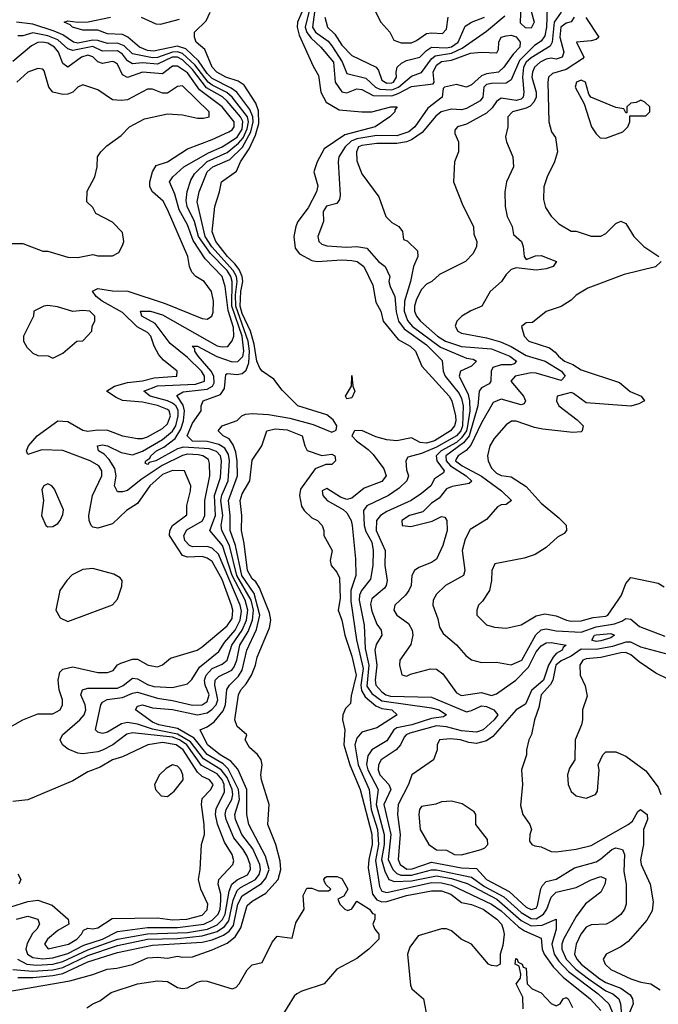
# Model space of a CAD drawing. Header units: inches. Extents: x 2380053 to 2584298, y 380219 to 546618.
# Tile 576 of 656: x 2504077 to 2506640, y 485208 to 489160. Entities that reach past the tile are written whole.
import ezdxf

# ---------------------------------------------------------------- set-up
doc = ezdxf.new("R2010")
doc.units = ezdxf.units.IN
doc.header["$MEASUREMENT"] = 0
doc.layers.add('C5408', color=7, linetype='Continuous')

msp = doc.modelspace()

# ---------------------------------------------------------------- linework, layer by layer
at = {"layer": 'C5408', "color": 2}
for points, elevation in [([(2506130, 489127), (2506107.2, 489127.2), (2506086.3, 489146.3), (2506087.8, 489187.8), (2506097.2, 489230), (2506090, 489248), (2506088.9, 489290), (2506110, 489318), (2506122.8, 489310), (2506130.3, 489290.3), (2506132, 489250), (2506126, 489210), (2506142, 489150)], 26), ([(2506330, 488917.2), (2506312, 488910), (2506306, 488890), (2506342.8, 488822.8), (2506371.3, 488730), (2506390, 488702), (2506406.4, 488686.4), (2506430, 488684.7), (2506498, 488710), (2506518, 488730), (2506526, 488750), (2506526, 488774), (2506590, 488774), (2506606, 488790), (2506606, 488810), (2506586, 488830), (2506570, 488838), (2506551.6, 488828.4), (2506530, 488826), (2506514, 488810), (2506514, 488786), (2506510, 488786), (2506502, 488802), (2506470, 488808), (2506368.9, 488848.9), (2506361.2, 488861.2), (2506348, 488910)], 46), ([(2504190, 488013.2), (2504174, 488010), (2504134, 487990), (2504132, 487970), (2504092, 487890), (2504092, 487870), (2504105.4, 487845.4), (2504130, 487822), (2504150, 487812), (2504191.6, 487811.6), (2504210, 487802), (2504250, 487822), (2504306, 487870), (2504330, 487872), (2504366, 487910), (2504368, 487930), (2504378, 487950), (2504378, 487970), (2504358, 487990), (2504330, 487993.2), (2504290, 487988.7), (2504228.4, 488008.4)], 42), ([(2505390, 487638), (2505384, 487650), (2505408.7, 487690), (2505410, 487732), (2505414, 487690), (2505422, 487670), (2505410, 487642)], 18), ([(2504190, 487298), (2504174, 487290), (2504165.4, 487274.6), (2504172, 487230), (2504164.7, 487170), (2504182, 487130), (2504190, 487124.7), (2504210, 487126), (2504230, 487138), (2504239, 487150), (2504250, 487174), (2504252.9, 487192.9), (2504216.4, 487276.4), (2504206, 487290)], 42), ([(2504370, 486957.2), (2504330, 486953.2), (2504288.1, 486931.9), (2504266, 486910), (2504238, 486870), (2504222, 486790), (2504239.6, 486759.6), (2504270, 486744.7), (2504450, 486812), (2504470, 486834), (2504487.3, 486887.3), (2504488, 486910), (2504480.4, 486920.4), (2504454.6, 486934.6)], 42), ([(2506390, 486665.1), (2506373.2, 486670), (2506384.5, 486690), (2506390, 486692), (2506450, 486696.5), (2506464, 486690), (2506450, 486679.5), (2506410, 486667.8)], 34), ([(2504690, 486169), (2504664.9, 486155.1), (2504638, 486130), (2504618, 486090), (2504622, 486070), (2504644.7, 486044.7), (2504670, 486042), (2504696.5, 486063.5), (2504732.7, 486110), (2504732.3, 486130), (2504724, 486150), (2504710, 486164)], 42), ([(2505810, 486024), (2505770, 486021.2), (2505747.7, 486012.3), (2505690, 486002), (2505681, 485990), (2505678.8, 485970), (2505684, 485910), (2505718.8, 485850), (2505750, 485828.2), (2505790, 485826.8), (2505822, 485810), (2505850, 485808.2), (2505928.7, 485830), (2505943.2, 485836.8), (2505955.3, 485850), (2505954, 485870), (2505908, 485930), (2505908, 485970), (2505900.4, 485980.4), (2505852.9, 486012.9)], 38)]:
    msp.add_lwpolyline(points, close=True, dxfattribs=dict(at, elevation=elevation))
for points, elevation in [([(2505490, 489222), (2505526, 489150), (2505562, 489110), (2505578, 489078), (2505607.7, 489067.7), (2505650, 489068.2), (2505670, 489076.3), (2505710, 489104.9), (2505730, 489108.2), (2505774.5, 489105.5), (2505790, 489122), (2505797, 489170)], 38), ([(2504070, 485316), (2504130, 485315.7), (2504210, 485323.7), (2504250, 485331.4), (2504350, 485378.3), (2504470, 485416.6), (2504610, 485445.4), (2504810, 485458), (2504850, 485467), (2504894.4, 485485.6), (2504917.6, 485502.4), (2504935.1, 485524.9), (2504952.2, 485610), (2504970, 485644.4), (2505046.8, 485693.2), (2505065, 485715), (2505078.4, 485750), (2505063.4, 485803.4), (2504996.9, 485930), (2504988.4, 485970), (2504988.8, 486070), (2504952.7, 486152.7), (2504924.8, 486184.8), (2504881.3, 486210), (2504831.3, 486250), (2504801.2, 486310), (2504830, 486322), (2504858, 486342), (2504893, 486387), (2504903.1, 486410), (2504907.9, 486472.1), (2504918.7, 486490), (2504954.9, 486525.1), (2504970.5, 486549.5), (2504988, 486630), (2505027.6, 486712.4), (2505041, 486770), (2505017.5, 486857.5), (2504967.9, 486930), (2504943.6, 487050), (2504922, 487110), (2504922.3, 487170), (2504914.4, 487230), (2504950.8, 487330), (2504949.8, 487390), (2504944.3, 487424.3), (2504933.5, 487453.5), (2504917.6, 487477.6), (2504894, 487490), (2504873.2, 487510), (2504890, 487530.7), (2504950, 487551.3), (2504968.7, 487570), (2504983.5, 487576.5), (2505010, 487580.3), (2505075.2, 487575.2), (2505161.1, 487561.1), (2505255.1, 487535.1), (2505330, 487505.3), (2505347.2, 487512.8), (2505349.6, 487530), (2505334.9, 487554.9), (2505310, 487574.3), (2505193.2, 487610), (2505130, 487673.2), (2505097.5, 487717.5), (2505050, 487749.6), (2505041.2, 487761.2), (2505029.2, 487789.2), (2505018.6, 487858.6), (2505003.4, 487910), (2504970, 487981), (2504962.4, 488010), (2504964.5, 488070), (2504972.4, 488110), (2504969.9, 488130), (2504957.4, 488157.3), (2504940.3, 488180.3), (2504910.8, 488210), (2504864.8, 488270), (2504850, 488308.7), (2504860.7, 488410), (2504879.5, 488470), (2504886.6, 488510), (2504947, 488553), (2504963.1, 488590), (2504998.4, 488641.6), (2505022.8, 488697.2), (2505036.9, 488743.1), (2505034.8, 488794.8), (2505025, 488825), (2504977.6, 488897.6), (2504953.9, 488913.9), (2504903.7, 488930), (2504868.2, 488950), (2504849.8, 488970), (2504820.4, 489040.4), (2504785.2, 489070), (2504779, 489090), (2504779, 489110), (2504824.8, 489155.2), (2504842, 489190)], 22), ([(2505208.7, 489190), (2505192, 489150), (2505191, 489130), (2505198.6, 489098.6), (2505254.4, 488974.4), (2505276.8, 488936.8), (2505286, 488870), (2505306.8, 488830), (2505359, 488799), (2505450, 488790.5), (2505490, 488790.5), (2505566, 488810), (2505591.3, 488810), (2505582, 488798), (2505582, 488790), (2505562, 488770), (2505504, 488730), (2505381.4, 488698.6), (2505298.6, 488641.5), (2505270.5, 488590), (2505257.3, 488550), (2505273.2, 488493.2), (2505268.8, 488470), (2505234.1, 488405.9), (2505193.4, 488350), (2505185, 488330), (2505177.8, 488290), (2505183.2, 488243.2), (2505200.2, 488220.2), (2505250, 488194.4), (2505270.3, 488190.3), (2505370, 488196.5), (2505410, 488193.7), (2505431.3, 488190), (2505458.8, 488170), (2505494.7, 488094.7), (2505506.2, 488026.2), (2505526, 487990), (2505536.3, 487950), (2505596.5, 487876.5), (2505644, 487850), (2505664.9, 487830), (2505690.4, 487770), (2505800.3, 487650), (2505811.6, 487630), (2505825.7, 487570), (2505827, 487550), (2505821.7, 487530), (2505806.4, 487510), (2505741.6, 487470), (2505710, 487461.2), (2505683.8, 487463.8), (2505650, 487482), (2505590, 487469.8), (2505550, 487473.8), (2505506, 487486), (2505450, 487511.9), (2505421, 487510), (2505410.4, 487490), (2505428.2, 487470), (2505475.5, 487435.5), (2505495.1, 487415.1), (2505538.2, 487358.2), (2505548.2, 487330), (2505530, 487306.3), (2505460, 487280), (2505410, 487239.6), (2505390, 487234), (2505363.9, 487243.9), (2505310, 487279.3), (2505291.1, 487268.9), (2505294, 487250), (2505310.8, 487230), (2505374.6, 487194.6), (2505390, 487180.7), (2505406.7, 487150), (2505411.6, 487130), (2505424.1, 486995.9), (2505425.7, 486930), (2505406.4, 486870), (2505406.2, 486826.2), (2505429.2, 486670.8), (2505455.6, 486555.6), (2505446.6, 486490), (2505448.4, 486468.4), (2505463.2, 486443.2), (2505506.7, 486406.7), (2505530, 486396.3), (2505570.8, 486390), (2505591.3, 486370), (2505510, 486318.4), (2505450, 486300.7), (2505430, 486277), (2505422, 486250), (2505435.5, 486170), (2505479, 486070), (2505487.2, 485990), (2505512.5, 485910), (2505516.8, 485850), (2505505.3, 485785.3), (2505520.7, 485680.7), (2505530, 485663.1), (2505550, 485657.6), (2505730, 485697), (2505770, 485696.1), (2505810, 485686.3), (2505971, 485611), (2506010, 485583.2), (2506079.2, 485519.2), (2506102.8, 485502.8), (2506170, 485473.4), (2506173.8, 485430), (2506181.5, 485410), (2506218.3, 485358.3), (2506257.6, 485317.6), (2506367, 485230), (2506410, 485184.2)], 22), ([(2505237.5, 489190), (2505222.1, 489130), (2505229.6, 489109.6), (2505246.3, 489086.3), (2505285.3, 489050), (2505335.9, 488990), (2505342.6, 488910), (2505370, 488870.3), (2505390, 488866.3), (2505430, 488882.3), (2505450, 488880.9), (2505496, 488856), (2505570, 488855), (2505596.1, 488863.9), (2505650, 488892.8), (2505736.6, 488903.4), (2505740.9, 488910), (2505736.4, 488950), (2505750, 488977.7), (2505770, 488992.6), (2505810, 488997.7), (2505886, 489026), (2505930.3, 489030.3), (2505992.3, 489027.7), (2505998.6, 489041.4), (2505999.5, 489070), (2506009.5, 489090), (2506030, 489096), (2506050, 489098), (2506070, 489091.3), (2506086, 489070), (2506084, 489050), (2506057.5, 489022.5), (2506020.4, 488970), (2505999.1, 488950), (2505950, 488942.8), (2505930, 488935.1), (2505890, 488898.4), (2505870, 488889.6), (2505830, 488900.5), (2505782, 488890), (2505776, 488884), (2505772.7, 488850), (2505715.1, 488804.9), (2505662.3, 488730), (2505638.7, 488710), (2505590, 488694.6), (2505510, 488695), (2505430, 488682.7), (2505407.5, 488672.5), (2505382.8, 488650), (2505357.6, 488610), (2505354.9, 488590), (2505363.8, 488456.2), (2505361.1, 488438.9), (2505350, 488422.7), (2505308.6, 488411.4), (2505294.8, 488390), (2505296.3, 488350), (2505274, 488290), (2505277.3, 488270), (2505290, 488259.1), (2505310, 488252.7), (2505390, 488247.6), (2505430, 488250.5), (2505470, 488243.1), (2505517.4, 488190), (2505544.4, 488170), (2505562.4, 488130), (2505558.4, 488110), (2505564.4, 488090), (2505583.1, 488050), (2505588.5, 487988.5), (2505597.8, 487950), (2505619.4, 487919.4), (2505710, 487855.6), (2505772.8, 487792.8), (2505776.9, 487750), (2505784, 487730), (2505840.4, 487660.4), (2505850, 487640.5), (2505856.6, 487610), (2505854.3, 487530), (2505847.8, 487510), (2505830.1, 487490), (2505750, 487444.7), (2505690, 487419.2), (2505635.3, 487404.7), (2505626.8, 487390), (2505630, 487354), (2505638, 487330), (2505631.3, 487310), (2505599.9, 487280.1), (2505557.3, 487250), (2505470.3, 487209.7), (2505457.1, 487190), (2505459.1, 487130), (2505466.1, 487106.1), (2505490, 487064), (2505495.9, 487030), (2505494.7, 486970), (2505484.8, 486915.2), (2505449.1, 486870), (2505441.2, 486850), (2505439.7, 486830), (2505459.7, 486730), (2505463.1, 486636.9), (2505478.5, 486570), (2505470, 486484.9), (2505490, 486455.6), (2505530, 486426.1), (2505730, 486398.2), (2505760.7, 486390), (2505790.5, 486370), (2505777.4, 486362.6), (2505730, 486355.1), (2505650.6, 486330), (2505590, 486318.7), (2505578, 486310), (2505550, 486266), (2505490.5, 486230), (2505474.8, 486205.2), (2505468.4, 486171.6), (2505473.8, 486150), (2505515.5, 486070), (2505507.2, 486010), (2505539.2, 485890), (2505539.3, 485850), (2505528.9, 485790), (2505542.4, 485742.4), (2505558.7, 485710), (2505581, 485701), (2505650, 485703.4), (2505750, 485723.9), (2505810, 485713.8), (2505872.8, 485692.8), (2505991.3, 485630), (2506090, 485545.4), (2506130, 485523.7), (2506173.7, 485526.3), (2506230.6, 485550.6), (2506230.4, 485510.4), (2506212.9, 485450), (2506222.6, 485410), (2506241.1, 485381.1), (2506279.8, 485339.8), (2506399, 485250), (2506441.5, 485210), (2506485, 485105)], 26), ([(2505260.4, 489190), (2505252.3, 489130), (2505264.5, 489110), (2505314.8, 489074.8), (2505330, 489056), (2505371.4, 488991.4), (2505390, 488944), (2505466.2, 488926.2), (2505504.6, 488890), (2505522.2, 488882.2), (2505570, 488878.7), (2505597.4, 488890), (2505650, 488933.7), (2505690, 488948.5), (2505730, 489002.7), (2505744.4, 489015.6), (2505810, 489025.8), (2505853.2, 489046.8), (2505950, 489114), (2506023.6, 489176.4)], 30), ([(2506193.7, 489210), (2506190.9, 489130.9), (2506184.6, 489095.4), (2506170, 489074), (2506143.6, 489056.4), (2506083.2, 488996.8), (2506050, 488919.5), (2506030, 488905.6), (2505970, 488904.8), (2505950, 488899.7), (2505939.5, 488890), (2505935.8, 488850), (2505925.1, 488834.9), (2505870, 488804.4), (2505850, 488798.3), (2505810, 488801.1), (2505768.2, 488790), (2505746.9, 488773.1), (2505692.3, 488707.7), (2505650, 488677.8), (2505630, 488669.8), (2505590, 488663.1), (2505510, 488663.5), (2505450, 488655.8), (2505437.1, 488650), (2505428.4, 488630), (2505430, 488594), (2505450, 488542), (2505518, 488450), (2505546, 488370), (2505570, 488346.8), (2505598, 488330), (2505614, 488310), (2505618, 488278), (2505632.7, 488272.7), (2505673.2, 488233.2), (2505675.5, 488210), (2505657.1, 488170), (2505645.3, 488110), (2505621.1, 488030), (2505619.7, 487990), (2505632.8, 487952.8), (2505652.8, 487930), (2505765.7, 487845.7), (2505870, 487801.6), (2505897.3, 487797.3), (2505910.5, 487790), (2505890.3, 487769.7), (2505845.5, 487750), (2505841.3, 487730), (2505876.7, 487656.7), (2505882.3, 487630), (2505883.5, 487590), (2505874.6, 487530), (2505870.1, 487509.9), (2505850, 487481.6), (2505830, 487464), (2505769.1, 487430), (2505748.9, 487410), (2505751.3, 487390), (2505780.4, 487350), (2505778, 487342), (2505742, 487318), (2505727.4, 487290), (2505690, 487258.3), (2505647.7, 487230), (2505550, 487186.9), (2505524.4, 487170), (2505508.9, 487150), (2505508.1, 487110), (2505544.4, 487030), (2505542.6, 486970), (2505552.4, 486910), (2505548.4, 486890), (2505540.9, 486879.1), (2505490, 486836), (2505485.4, 486814.6), (2505490, 486786.8), (2505510, 486734.8), (2505527.3, 486710), (2505531, 486690), (2505507.9, 486652.1), (2505502.3, 486630), (2505510.3, 486569.7), (2505503.1, 486510), (2505505.7, 486490), (2505530, 486462.3), (2505546.7, 486450), (2505565, 486445), (2505730, 486441.7), (2505870, 486382.7), (2505890, 486387.4), (2505930, 486406.7), (2505950, 486403.8), (2505980.4, 486390), (2505995.3, 486370), (2505981.1, 486350), (2505936.5, 486310), (2505910, 486300.3), (2505850, 486306.4), (2505790, 486322.4), (2505750, 486326.6), (2505643.4, 486296.6), (2505628.4, 486290), (2505619.9, 486280.1), (2505605.3, 486250), (2505588.4, 486230), (2505527.2, 486190), (2505517.4, 486170), (2505515.6, 486150), (2505522.3, 486130), (2505558, 486090), (2505566.3, 486070), (2505538.6, 486010), (2505565.9, 485890), (2505556, 485790), (2505574.2, 485750), (2505590, 485733.4), (2505606.4, 485726.4), (2505650, 485726.1), (2505730, 485748.2), (2505750, 485748.3), (2505890, 485718.9), (2505941.9, 485681.9), (2506020.2, 485640.2), (2506090, 485576.6), (2506130, 485552.6), (2506150, 485551.9), (2506179.3, 485570), (2506192.8, 485590), (2506210, 485639.1), (2506230, 485658.9), (2506310, 485677), (2506370, 485708), (2506410, 485721), (2506430, 485712), (2506426, 485690), (2506410, 485659), (2506348.1, 485611.9), (2506310, 485560.7), (2506259.6, 485470), (2506252.8, 485450), (2506252.3, 485430), (2506270.2, 485390), (2506309.2, 485350), (2506359.7, 485310), (2506430, 485263), (2506457.6, 485250), (2506481.7, 485230), (2506488, 485210), (2506493, 485150)], 30), ([(2506250.3, 489190), (2506221.7, 489150), (2506213.7, 489070), (2506205.4, 489054.6), (2506130, 489007.9), (2506109.6, 488990.3), (2506099.4, 488970), (2506094.5, 488930), (2506100.3, 488870), (2506098, 488850), (2506090, 488842), (2506070, 488836), (2506010, 488845.1), (2505990, 488831.8), (2505973, 488807), (2505950, 488785.6), (2505870, 488741.2), (2505834, 488730), (2505823.6, 488716.4), (2505823.6, 488703.6), (2505838, 488670), (2505838, 488630), (2505822, 488590), (2505818, 488510), (2505855.3, 488415.3), (2505898, 488330), (2505899.6, 488299.6), (2505911.3, 488270), (2505911, 488250), (2505897.5, 488222.5), (2505866, 488190), (2505762, 488138), (2505731.3, 488110), (2505710, 488099.3), (2505690, 488078), (2505670, 488039.3), (2505661.7, 488010), (2505661.7, 487990), (2505668.9, 487970), (2505685.7, 487950), (2505753.4, 487890), (2505786, 487870), (2505850, 487849.3), (2505970, 487839.7), (2506043.8, 487810), (2506070.3, 487789.7), (2506061.4, 487778.6), (2506050, 487774.5), (2506010, 487775.1), (2505976.2, 487763.8), (2505968.9, 487750), (2505968, 487710), (2505961.6, 487698.4), (2505930, 487682.7), (2505921.6, 487670), (2505915.9, 487610), (2505880.4, 487490), (2505858.4, 487461.6), (2505787.5, 487410), (2505788.6, 487390), (2505806.4, 487370), (2505869, 487330), (2505892, 487308), (2505880.9, 487299.1), (2505812.8, 487287.3), (2505790, 487277.6), (2505759.9, 487240.1), (2505730, 487219.3), (2505694.6, 487185.4), (2505641, 487170), (2505610.8, 487150), (2505612, 487130), (2505646.4, 487126.4), (2505731.8, 487148.2), (2505770, 487166), (2505783.6, 487163.6), (2505790.7, 487150.7), (2505793, 487110), (2505775.5, 487050), (2505750, 486995.3), (2505730, 486981.2), (2505678.5, 486961.5), (2505661, 486950), (2505650.8, 486930), (2505648.2, 486890), (2505639.3, 486870), (2505624.9, 486850), (2505582, 486810), (2505579.1, 486790), (2505590.5, 486770.5), (2505637, 486737), (2505652.7, 486710), (2505654.9, 486690), (2505646.9, 486653.1), (2505602.8, 486590), (2505601, 486570), (2505611.3, 486531.3), (2505630, 486526), (2505646, 486534), (2505725.4, 486554.6), (2505750, 486553.4), (2505775.3, 486535.3), (2505830, 486458.8), (2505850, 486448.2), (2505930, 486459.3), (2505970, 486448), (2505990, 486454.9), (2506068.4, 486510), (2506118.8, 486561.2), (2506150, 486623.7), (2506170, 486647.2), (2506190, 486659.5), (2506210, 486661.1), (2506270.4, 486650), (2506258.8, 486641.2), (2506254, 486630), (2506230, 486615.8), (2506217.9, 486602.1), (2506199.4, 486570), (2506178.8, 486510), (2506131.5, 486468.5), (2506106.9, 486413.1), (2506070, 486389.7), (2505976.4, 486283.6), (2505950, 486265.6), (2505910, 486255.8), (2505879.1, 486259.1), (2505846, 486270), (2505806.2, 486273.8), (2505762, 486270), (2505752, 486250), (2505752, 486230), (2505738, 486190), (2505651.3, 486130), (2505637.3, 486090), (2505595.8, 486010), (2505593.7, 485970), (2505604.4, 485890), (2505596, 485790), (2505603.6, 485770), (2505631.4, 485751.4), (2505651.7, 485751.7), (2505730, 485778.4), (2505850, 485756.3), (2505910, 485753.1), (2505950, 485709.3), (2506040.8, 485660.8), (2506110, 485597.7), (2506130, 485589.2), (2506150, 485594.9), (2506155.5, 485604.4), (2506168.7, 485671.3), (2506174.6, 485685.4), (2506190, 485701.6), (2506230, 485710.4), (2506303.7, 485756.3), (2506390, 485780.9), (2506410, 485792), (2506453.2, 485830), (2506470, 485836), (2506496.3, 485830), (2506504.9, 485810), (2506502, 485742), (2506510.4, 485690), (2506510.5, 485610), (2506504, 485590), (2506490, 485569.2), (2506456.7, 485543.3), (2506431.3, 485530), (2506370, 485527), (2506350, 485518), (2506328.7, 485490), (2506310.5, 485450), (2506303.6, 485410), (2506313.1, 485390), (2506330.3, 485370), (2506405.3, 485310), (2506430, 485295.9), (2506490, 485273.6), (2506526.6, 485246.6), (2506536.9, 485230), (2506539.6, 485210), (2506524.6, 485175.4)], 34), ([(2504050, 485347.6), (2504130, 485341.6), (2504210, 485347.3), (2504250, 485356), (2504350, 485404.2), (2504470, 485445), (2504590, 485469.5), (2504710, 485472.7), (2504810, 485483.3), (2504870, 485500.4), (2504899.4, 485520.6), (2504916.3, 485543.7), (2504933.5, 485626.5), (2504950, 485665.2), (2504963.1, 485676.9), (2505023.5, 485710), (2505037.7, 485730), (2505042.9, 485750), (2505040.3, 485770), (2505012.1, 485832.1), (2504967.9, 485890), (2504942.5, 485950), (2504940.3, 485970), (2504958.7, 486030), (2504955.4, 486070), (2504914, 486154), (2504893, 486173), (2504830, 486210.7), (2504776.7, 486276.7), (2504710, 486315), (2504636, 486330), (2504610, 486341.4), (2504541.2, 486390), (2504550, 486404.7), (2504570, 486410.3), (2504610, 486398.9), (2504690, 486392), (2504790, 486370.2), (2504830, 486378.8), (2504848.6, 486391.4), (2504865.8, 486410), (2504872.2, 486430), (2504860.8, 486490), (2504861.7, 486510), (2504876.5, 486523.5), (2504927.8, 486550), (2504937.5, 486562.5), (2504948.2, 486590), (2504960.7, 486650), (2504994.6, 486705.4), (2505011.2, 486750), (2505014.8, 486790), (2505006, 486830), (2504948, 486930), (2504919, 487050), (2504888, 487110), (2504885.7, 487130), (2504892.6, 487170), (2504884.7, 487230), (2504887.8, 487252.2), (2504913.8, 487310), (2504919.5, 487390), (2504915.4, 487415.4), (2504900.3, 487440.3), (2504875.8, 487455.8), (2504830, 487467.7), (2504770, 487469.1), (2504749.8, 487490), (2504770, 487540.7), (2504805.2, 487590), (2504805.2, 487610), (2504814, 487630), (2504883.5, 487656.5), (2504899.3, 487680.7), (2504904.2, 487735.8), (2504910, 487740.7), (2504950, 487736.4), (2504970, 487740.4), (2504986.4, 487753.6), (2504997.2, 487782.8), (2504999.4, 487830), (2504993.4, 487870), (2504944.3, 488010), (2504943.4, 488056.6), (2504949.9, 488109.9), (2504946.7, 488130), (2504934, 488154), (2504848.5, 488248.5), (2504820.8, 488290), (2504789.7, 488430), (2504797.7, 488470), (2504829.8, 488550), (2504851.6, 488570), (2504920.4, 488599.6), (2504970.8, 488649.2), (2505004, 488710), (2505014.1, 488750), (2505012.7, 488770), (2505000.3, 488800.3), (2504948.9, 488868.9), (2504926.1, 488886.1), (2504850, 488924.7), (2504830, 488944.8), (2504794.9, 488994.9), (2504743.5, 489043.5), (2504710, 489054.3), (2504614, 489034), (2504590, 489037.1), (2504557.6, 489050), (2504510.8, 489090.8), (2504490, 489101), (2504430, 489103.5), (2504390, 489118.7), (2504330, 489119), (2504288.7, 489130), (2504279.3, 489139.3), (2504255.3, 489150), (2504270, 489155.5), (2504310.4, 489150.4), (2504352.2, 489152.2), (2504442, 489170)], 26), ([(2504068, 485390), (2504105.5, 485370), (2504145.5, 485365.5), (2504210, 485369), (2504250, 485379.8), (2504350, 485426.8), (2504470, 485470.1), (2504590, 485491.9), (2504750, 485496.9), (2504831.3, 485510), (2504870, 485528), (2504891.6, 485548.4), (2504901.7, 485570), (2504918.1, 485661.9), (2504928.6, 485690), (2504950, 485708.1), (2504991.8, 485728.2), (2505003.5, 485750), (2505002.4, 485770), (2504990, 485802.9), (2504974.2, 485830), (2504936.8, 485876.8), (2504906, 485950), (2504901.6, 485970), (2504905.8, 485990), (2504927.9, 486030), (2504931.9, 486050), (2504929.8, 486070.2), (2504910, 486118.7), (2504886.2, 486150), (2504814.1, 486194.1), (2504762.1, 486262.1), (2504710, 486293), (2504610, 486312.3), (2504550, 486333.3), (2504510, 486339.8), (2504485.3, 486334.7), (2504430, 486300.7), (2504410, 486295.1), (2504390, 486301.2), (2504381.2, 486310), (2504402.6, 486410), (2504410, 486421.6), (2504427.9, 486432.1), (2504490, 486440.2), (2504530, 486457.7), (2504550, 486461.3), (2504630, 486436.9), (2504690, 486428.4), (2504770.8, 486409.2), (2504809.8, 486410.2), (2504830, 486424.2), (2504836.8, 486450), (2504820.9, 486490), (2504818.8, 486510), (2504825.6, 486530), (2504850, 486555.8), (2504890, 486574), (2504909.8, 486590.2), (2504929, 486650), (2504969.9, 486710), (2504987.5, 486750), (2504992.7, 486790), (2504982.3, 486830), (2504929.6, 486929.6), (2504891.3, 487050), (2504839.6, 487110), (2504863.2, 487170), (2504859.5, 487250), (2504883.1, 487323.1), (2504886.8, 487390), (2504882.7, 487410), (2504866.9, 487426.9), (2504837.5, 487437.5), (2504734.7, 487445.3), (2504710, 487437.7), (2504624, 487390), (2504596.8, 487383.2), (2504590, 487375.3), (2504580.2, 487380.2), (2504582.7, 487390), (2504599.2, 487400.8), (2504603, 487410), (2504625.4, 487430), (2504655.2, 487444.8), (2504701.2, 487478.8), (2504723.5, 487516.5), (2504734.1, 487550), (2504738.4, 487590), (2504733.2, 487613.2), (2504707.4, 487652.6), (2504733.7, 487666.3), (2504830, 487677.4), (2504850.5, 487689.5), (2504857.1, 487702.8), (2504855.7, 487730), (2504845.5, 487750), (2504793, 487810), (2504779.6, 487830), (2504779.6, 487839.6), (2504769.5, 487850.5), (2504790, 487850.3), (2504868.5, 487808.5), (2504930, 487787.3), (2504952, 487788), (2504972.1, 487807.9), (2504976.1, 487830), (2504969.9, 487890), (2504929, 488010), (2504929.2, 488109.2), (2504923.9, 488130), (2504910, 488153.8), (2504842.3, 488222.3), (2504795, 488290), (2504778.7, 488350), (2504749.8, 488410), (2504744.7, 488435.3), (2504748.7, 488471.3), (2504763.6, 488516.4), (2504778, 488542), (2504829.4, 488590.6), (2504910, 488627.8), (2504955.7, 488664.3), (2504973.7, 488686.3), (2504990, 488722.3), (2504994.7, 488750), (2504991.5, 488770), (2504929.8, 488850), (2504908.5, 488868.5), (2504850, 488897), (2504833.2, 488910), (2504779.5, 488979.5), (2504730, 489024.6), (2504710, 489031), (2504690, 489029.9), (2504630, 489009.2), (2504610, 489006.9), (2504530, 489023.8), (2504496.1, 489056), (2504470, 489066.1), (2504430, 489064.8), (2504390, 489077.5), (2504370, 489078.8), (2504310, 489065.7), (2504292.3, 489070), (2504250, 489100.3), (2504215, 489115), (2504130, 489142.9), (2504063.6, 489150)], 30), ([(2504564.9, 489170), (2504623.4, 489143.4), (2504642.6, 489142.6), (2504717.9, 489162.1)], 26), ([(2505301.1, 489170), (2505312.7, 489130), (2505342.3, 489102.3), (2505370, 489058.4), (2505410, 489016.3), (2505507.3, 488970), (2505516.9, 488956.9), (2505530, 488918), (2505550, 488906), (2505570, 488906.8), (2505576.9, 488910), (2505589.6, 488930), (2505587.6, 488950), (2505591.6, 488970), (2505610, 488985.3), (2505630, 488996), (2505682.7, 489010), (2505710, 489037.4), (2505730, 489050.2), (2505790, 489047.5), (2505810, 489052), (2505836.8, 489070), (2505865.3, 489134.7), (2505889.8, 489150.2), (2505942, 489170)], 34), ([(2506302.6, 489170), (2506290, 489151.8), (2506270, 489147.1), (2506248.4, 489130), (2506244.6, 489090), (2506260.3, 489030), (2506254, 489010), (2506230, 489002), (2506210, 489005.4), (2506190, 489002.3), (2506166.4, 488990), (2506143.7, 488970), (2506134.6, 488950), (2506132.9, 488930), (2506150.2, 488870.2), (2506150.2, 488849.8), (2506140.8, 488830), (2506126.2, 488813.8), (2506110, 488804.8), (2506054.8, 488790), (2506036.3, 488770), (2506036.3, 488730), (2506027.3, 488690), (2506030.8, 488670), (2506056, 488610), (2506058.8, 488570), (2506030.8, 488510), (2506024, 488470), (2506024.9, 488410), (2506033.4, 488370), (2506053.4, 488330), (2506058.8, 488298.8), (2506090.5, 488270), (2506097.1, 488250), (2506101, 488210), (2506110, 488198), (2506147.5, 488212.5), (2506170, 488213.7), (2506232, 488190), (2506218, 488170), (2506190, 488160.7), (2506150, 488154.5), (2506070, 488164), (2506050, 488158), (2506030, 488138), (2506011.3, 488110), (2505964.7, 488070), (2505931.3, 488010), (2505888.1, 487991.9), (2505851.3, 487970), (2505831.3, 487950), (2505824.7, 487930), (2505836, 487910), (2505850, 487902), (2505950, 487883.6), (2506006.9, 487866.9), (2506050, 487848.1), (2506110, 487812.6), (2506185.5, 487790), (2506251.8, 487750), (2506266.7, 487730), (2506250, 487711.6), (2506150, 487741.8), (2506130, 487743.5), (2506066, 487730), (2506048, 487710), (2506098.4, 487650), (2506107.3, 487630), (2506101, 487619), (2506090, 487615.1), (2506010, 487636.9), (2505976.7, 487623.3), (2505930, 487542.9), (2505887.2, 487452.8), (2505868.8, 487431.2), (2505837.1, 487410), (2505830, 487399.3), (2505826.5, 487390), (2505852.2, 487370), (2505930, 487328.2), (2506010.5, 487270), (2506050.8, 487230), (2506030, 487214), (2506010, 487212.7), (2505994.4, 487205.6), (2505950, 487154), (2505885.3, 487114.7), (2505864.4, 487075.6), (2505852.7, 487030), (2505863, 486950), (2505858.8, 486930), (2505786, 486890), (2505750, 486854), (2505736, 486830), (2505734.8, 486810), (2505755.2, 486755.2), (2505761.6, 486721.6), (2505776.3, 486696.3), (2505830, 486650.8), (2505868.2, 486608.2), (2505890.6, 486590.6), (2505930, 486580.7), (2505990, 486582), (2506050, 486570.7), (2506092.6, 486590), (2506149.1, 486690.9), (2506170, 486711.6), (2506190, 486716.1), (2506230, 486707.1), (2506330, 486702.4), (2506390, 486723.9), (2506464.1, 486735.9), (2506493.9, 486746.1), (2506510, 486757.3), (2506530, 486754.8), (2506564.8, 486724.8), (2506666.5, 486686.5)], 38), ([(2506348.7, 489168.7), (2506401, 489090), (2506390, 489081.2), (2506370, 489075.1), (2506312, 489070), (2506340.7, 489010), (2506336.4, 489003.6), (2506270, 488960.4), (2506215.1, 488944.9), (2506199.3, 488930), (2506196.5, 488910), (2506201, 488750), (2506210.9, 488710.9), (2506227.1, 488687.1), (2506234.8, 488630), (2506224, 488590), (2506194, 488530), (2506180.7, 488490), (2506178.8, 488438.8), (2506187.1, 488407.1), (2506210, 488371.3), (2506241.4, 488341.4), (2506290, 488311.3), (2506310, 488311.3), (2506370, 488291.3), (2506408.9, 488291.1), (2506430, 488302), (2506470, 488342), (2506490, 488352), (2506510, 488342), (2506542, 488290), (2506582, 488250), (2506642, 488210)], 42), ([(2504063.7, 485550), (2504110, 485562.6), (2504150, 485550.5), (2504156.3, 485530), (2504145.5, 485510), (2504127.9, 485492.1), (2504107.1, 485452.9), (2504102.3, 485430), (2504108.9, 485410), (2504130, 485396.9), (2504170, 485391), (2504210, 485395.1), (2504270, 485412.5), (2504334.7, 485445.3), (2504409.6, 485470), (2504470, 485500.7), (2504590, 485517), (2504710, 485517), (2504816.2, 485530), (2504850, 485546.2), (2504873.8, 485570), (2504881, 485590), (2504884.9, 485624.9), (2504883.9, 485650), (2504873.3, 485690), (2504876.2, 485710), (2504932.7, 485770), (2504935.9, 485784.1), (2504929.6, 485810), (2504899, 485859), (2504871.5, 485931.5), (2504862.4, 485970), (2504865.4, 485994.6), (2504899.5, 486060.5), (2504897.7, 486090), (2504889.8, 486110), (2504870, 486133.6), (2504806.6, 486166.6), (2504748.2, 486250), (2504717.8, 486270), (2504690, 486280.4), (2504530, 486298.5), (2504507.4, 486292.6), (2504450.4, 486250), (2504410, 486228.6), (2504390, 486221.5), (2504330, 486213.3), (2504310, 486216.2), (2504271.9, 486231.9), (2504248.7, 486250), (2504239.3, 486270), (2504249.2, 486290), (2504318.4, 486350), (2504335.1, 486370), (2504342.4, 486390), (2504339.6, 486410), (2504322, 486450), (2504329.6, 486470.4), (2504350, 486477.6), (2504470, 486477.6), (2504492.2, 486487.8), (2504530, 486518), (2504550, 486514.6), (2504590, 486491.6), (2504615.4, 486484.6), (2504690, 486479.5), (2504750, 486494.4), (2504768.4, 486511.5), (2504798.2, 486561.8), (2504875.7, 486624.3), (2504899.6, 486660.4), (2504941.5, 486710), (2504962, 486750), (2504966.8, 486786.8), (2504961.7, 486810), (2504875.4, 487015.4), (2504850, 487039.2), (2504830, 487045.6), (2504770, 487045), (2504758.4, 487050), (2504740.4, 487070), (2504735.1, 487090), (2504747.7, 487112.3), (2504811.3, 487148.7), (2504820.4, 487170), (2504820.4, 487230), (2504839.7, 487330), (2504839.1, 487379.1), (2504834.5, 487394.5), (2504812.3, 487410), (2504793.9, 487413.9), (2504750, 487416.5), (2504730, 487411.4), (2504648.3, 487371.7), (2504565, 487315), (2504510, 487271.2), (2504490, 487265.1), (2504470, 487265.6), (2504458, 487290), (2504464.5, 487330), (2504458.7, 487358.7), (2504435.5, 487395.5), (2504416.2, 487416.2), (2504393.2, 487430), (2504388.7, 487450), (2504410, 487453.7), (2504430, 487450.3), (2504483.7, 487423.7), (2504530, 487413.6), (2504570, 487428.3), (2504650, 487475.8), (2504690, 487508.4), (2504703, 487530), (2504713.3, 487570), (2504712.6, 487592.6), (2504703.1, 487610), (2504690, 487621), (2504670, 487630.7), (2504600.7, 487650), (2504575.1, 487670), (2504630, 487690.2), (2504782, 487698), (2504818.9, 487710), (2504819.2, 487730), (2504806.9, 487750), (2504750, 487804.4), (2504680.4, 487860.4), (2504620.4, 487940.4), (2504567.3, 487970), (2504562, 487990), (2504602, 487990), (2504650, 487975.6), (2504870, 487852), (2504890, 487847), (2504911.7, 487848.3), (2504930, 487871), (2504935.8, 487890), (2504935.2, 487924.8), (2504913.6, 487993.6), (2504901.8, 488090), (2504890, 488129.4), (2504821.2, 488201.2), (2504773.8, 488273.8), (2504750, 488337.6), (2504716.8, 488396.8), (2504700.3, 488460.3), (2504678.4, 488510), (2504691.8, 488530), (2504736.2, 488570), (2504834.3, 488625.7), (2504890, 488650.2), (2504950, 488688.6), (2504970, 488721.1), (2504972.2, 488752.2), (2504963.7, 488770), (2504910, 488832.8), (2504890.4, 488850.4), (2504826.7, 488886.7), (2504770, 488960.6), (2504730, 488998.7), (2504710, 489009.8), (2504688.7, 489010), (2504630, 488981.5), (2504570, 488987.2), (2504530, 488983.1), (2504510, 488995.1), (2504490, 489021.5), (2504470, 489034.8), (2504410, 489033.6), (2504370, 489052.5), (2504290, 489036.2), (2504270, 489043.9), (2504230, 489079.8), (2504190, 489096.3), (2504130, 489107.8), (2504090, 489095.4), (2504070, 489095.8)], 34), ([(2504019, 486310), (2504090, 486350.7), (2504150, 486374.8), (2504210, 486374), (2504239, 486390), (2504249.3, 486410), (2504249.3, 486430), (2504235.1, 486470), (2504231.3, 486510), (2504238.4, 486541.6), (2504250, 486554), (2504290, 486563), (2504390, 486540.5), (2504430, 486540.7), (2504451.9, 486548.1), (2504469.5, 486570.5), (2504482.5, 486577.5), (2504530, 486594), (2504550, 486594), (2504592, 486570), (2504630, 486562.8), (2504650, 486571), (2504682.7, 486597.3), (2504788.7, 486630), (2504810, 486643), (2504910, 486727), (2504930, 486757.3), (2504932.7, 486790), (2504927.4, 486810), (2504890, 486913.3), (2504850, 486985.1), (2504830, 486999.7), (2504810, 487006), (2504750, 487002.6), (2504730, 487009.6), (2504678.7, 487090), (2504679.6, 487110), (2504689.7, 487130.3), (2504747.3, 487172.7), (2504747.6, 487210), (2504762.9, 487270), (2504763.7, 487290), (2504738, 487350), (2504690, 487351.3), (2504650, 487334.8), (2504599.3, 487290), (2504550, 487219), (2504506, 487190), (2504450, 487137.2), (2504390, 487119.3), (2504370, 487124), (2504364, 487130), (2504356, 487150), (2504354.5, 487170), (2504369.6, 487250.3), (2504406, 487330), (2504406, 487350), (2504394, 487370), (2504359.3, 487390), (2504250, 487431), (2504165.7, 487434.3), (2504110, 487415.3), (2504103.7, 487430), (2504112.7, 487450), (2504147, 487490), (2504230, 487550.4), (2504270, 487548), (2504330, 487512.7), (2504350, 487508.8), (2504390, 487514.4), (2504430, 487512.4), (2504490, 487490.6), (2504550, 487479.3), (2504570, 487479.3), (2504590, 487486.4), (2504650, 487519.5), (2504670, 487538), (2504682, 487570), (2504677.4, 487590), (2504670, 487595.3), (2504630, 487611.3), (2504570, 487625.3), (2504490, 487632.3), (2504463.7, 487643.7), (2504425.2, 487670), (2504457.2, 487690), (2504510, 487704.7), (2504570, 487711.5), (2504617.1, 487722.9), (2504708, 487730), (2504709, 487750), (2504653.8, 487793.8), (2504635.6, 487815.6), (2504616.2, 487850), (2504603.6, 487890), (2504590, 487905.1), (2504547.9, 487927.9), (2504490, 487984.8), (2504407.6, 488030), (2504384.5, 488050), (2504369.3, 488070.7), (2504390, 488082), (2504450, 488071.5), (2504511.3, 488071.3), (2504661.5, 488021.5), (2504810, 487961), (2504830, 487958), (2504848, 487970), (2504853.2, 487986.8), (2504854.5, 488030), (2504846.6, 488070), (2504817.2, 488110), (2504784, 488130), (2504767.3, 488147.3), (2504758, 488170), (2504751.8, 488210), (2504670, 488399), (2504652.5, 488432.5), (2504609.4, 488470), (2504599.5, 488490), (2504599.6, 488510), (2504609.6, 488550.4), (2504624.4, 488575.6), (2504670, 488590.5), (2504750, 488641.6), (2504850, 488679.5), (2504916, 488710), (2504930, 488718.4), (2504938.3, 488730), (2504937.2, 488750), (2504890, 488810.8), (2504799.2, 488879.2), (2504750, 488947.4), (2504710, 488973.3), (2504690, 488973.7), (2504650, 488942.6), (2504570, 488949.8), (2504510, 488927.8), (2504490, 488939.3), (2504470, 488982), (2504457.2, 488990), (2504450, 488992.4), (2504410, 488984.2), (2504390, 488991.5), (2504370, 489011.2), (2504350, 489018), (2504324.4, 489010), (2504269.6, 488969.6), (2504250, 488984), (2504233.3, 489030), (2504216.4, 489050), (2504190, 489065.6), (2504169.3, 489070.7), (2504150, 489068.3), (2504124.6, 489055.4), (2504050, 488992)], 38), ([(2504030, 488262), (2504090, 488262), (2504170, 488232), (2504190, 488232), (2504270, 488206.8), (2504310, 488206), (2504370, 488218), (2504390, 488212), (2504450, 488212), (2504474.6, 488225.4), (2504490, 488254), (2504495.3, 488270), (2504490, 488306), (2504450, 488348), (2504383.1, 488383.1), (2504370, 488406), (2504346, 488430), (2504348.4, 488471.6), (2504378, 488530), (2504388, 488570), (2504388.7, 488610), (2504402, 488630), (2504426.3, 488653.7), (2504484.7, 488695.3), (2504518, 488730), (2504578, 488762), (2504670, 488782.8), (2504730, 488778.8), (2504790, 488764.9), (2504814.8, 488765.2), (2504838, 488770), (2504838, 488782), (2504837.2, 488790), (2504730, 488895.1), (2504710, 488892.3), (2504670, 488865.2), (2504650, 488865.2), (2504610, 488881.2), (2504590, 488881.2), (2504510, 488839.3), (2504484.5, 488835.5), (2504450, 488839.3), (2504390, 488879.3), (2504330, 488899), (2504310, 488889), (2504290, 488869.2), (2504270, 488860.9), (2504250, 488859.5), (2504209.6, 488869.7), (2504194.5, 488890), (2504174.8, 488954.8), (2504170, 488962), (2504150, 488964), (2504110, 488949.4), (2504064.9, 488910)], 42), ([(2506651.3, 488190), (2506628.4, 488168.4), (2506502.5, 488137.5), (2506356.8, 488083.2), (2506310, 488055.3), (2506290, 488035.3), (2506250, 488008.7), (2506190, 487988.7), (2506134.8, 487945.2), (2506110, 487944), (2506091.1, 487928.9), (2506102, 487890), (2506121, 487870), (2506203, 487843), (2506226.6, 487826.6), (2506238.8, 487810), (2506264, 487790), (2506296.7, 487776.7), (2506330, 487754.8), (2506484, 487704), (2506527.5, 487667.5), (2506571, 487650), (2506584.7, 487630), (2506562, 487618), (2506530, 487609.6), (2506350, 487622), (2506300.2, 487660.2), (2506290, 487664), (2506270, 487659.3), (2506234, 487650), (2506231.3, 487630), (2506241, 487610), (2506314.6, 487554.6), (2506338.8, 487530), (2506334.8, 487510), (2506330, 487506), (2506296.4, 487503.6), (2506177.2, 487517.2), (2506143.6, 487523.6), (2506070, 487549.2), (2506050.9, 487549.1), (2506030, 487534), (2505980.9, 487479.1), (2505964, 487450), (2505954, 487410), (2505957.3, 487390), (2505970, 487361), (2505990, 487340.7), (2506010, 487330.7), (2506050, 487324.9), (2506110, 487287.3), (2506170, 487220.5), (2506241.1, 487161.1), (2506270, 487131), (2506271.3, 487110), (2506262, 487098), (2506236, 487084), (2506190, 487042), (2506146.4, 487013.6), (2506101, 486999), (2505984, 486976), (2505971.3, 486950), (2505970.8, 486910), (2505962.8, 486870), (2505934, 486826), (2505918, 486810), (2505911.3, 486790), (2505912, 486770), (2505951.1, 486731.1), (2505982, 486722), (2506030, 486718), (2506090, 486731), (2506150, 486768), (2506184.1, 486775.9), (2506230, 486768.2), (2506271.3, 486750), (2506290, 486746.5), (2506330, 486747.6), (2506378.6, 486761.4), (2506430, 486766.5), (2506437, 486770), (2506479.5, 486830), (2506492, 486850), (2506510, 486898), (2506530, 486922), (2506638.8, 486898.8), (2506663.6, 486883.6)], 42), ([(2503990, 485253.7), (2504277.6, 485302.4), (2504370, 485327.7), (2504428, 485350), (2504466.8, 485353.2), (2504530, 485367.7), (2504590, 485394.4), (2504630, 485398), (2504670, 485394), (2504710, 485402), (2504730, 485398), (2504770, 485399.3), (2504850, 485426.7), (2504910, 485454.3), (2504941.3, 485478.7), (2504964.7, 485515.3), (2504990, 485604.9), (2505010, 485622.4), (2505065.3, 485654.7), (2505114.7, 485710), (2505125.7, 485750), (2505123, 485783), (2505105.6, 485850), (2505073, 485930), (2505078.7, 486010), (2505047.8, 486110), (2505044.2, 486130), (2505049.6, 486170), (2505045.6, 486190), (2505031.1, 486211.1), (2504999.5, 486239.5), (2504982, 486270), (2504988, 486290), (2504950, 486324), (2504940.7, 486350), (2504955.6, 486450), (2504964.7, 486470), (2504985.6, 486494.4), (2505006.9, 486530), (2505022.9, 486570), (2505030, 486602), (2505080.1, 486719.9), (2505084.7, 486750), (2505079.2, 486779.2), (2505039.8, 486879.8), (2505024.2, 486904.2), (2505010, 486915.6), (2504991.5, 486950), (2504978, 487058), (2504966.9, 487110), (2504968.2, 487170), (2504961.3, 487230), (2504970, 487257.3), (2505000.9, 487310), (2505010, 487392), (2505049, 487450), (2505069, 487510), (2505102, 487518), (2505150, 487514.4), (2505211, 487490), (2505221, 487450), (2505231, 487431), (2505290, 487410.8), (2505330, 487416), (2505342, 487410), (2505343.6, 487403.6), (2505344.7, 487390), (2505330, 487375.3), (2505305.4, 487374.6), (2505262.8, 487357.2), (2505204.4, 487275.6), (2505200.5, 487250), (2505208.4, 487208.4), (2505218.8, 487190), (2505250, 487161), (2505272, 487150), (2505291.3, 487130), (2505298, 487110), (2505298, 487090), (2505330.5, 487030.5), (2505322.8, 486990), (2505326.8, 486970), (2505350, 486942.8), (2505359.9, 486919.9), (2505363.4, 486836.6), (2505354.9, 486790), (2505370.3, 486750), (2505381.3, 486690), (2505410, 486606), (2505427.2, 486530), (2505407.1, 486447.1), (2505404.7, 486415.3), (2505384, 486396), (2505374, 486370), (2505373, 486350), (2505382, 486310), (2505378, 486250), (2505402.4, 486170), (2505442.8, 486070), (2505490, 485890.8), (2505491.5, 485850), (2505477.7, 485790), (2505476.1, 485756.1), (2505492.9, 485650), (2505510, 485628.1), (2505530, 485620.2), (2505550, 485620.7), (2505630, 485645.5), (2505730, 485663.2), (2505770, 485663.2), (2505807.7, 485650), (2505850, 485617.6), (2505890, 485608.5), (2505937.1, 485590), (2505992.2, 485550), (2506010.3, 485530), (2506018, 485510), (2506022, 485490), (2506016, 485444), (2506004.7, 485410), (2506004.7, 485370), (2505990, 485361.2), (2505970, 485363.7), (2505959, 485370), (2505890, 485449.4), (2505849.3, 485470), (2505810, 485503.7), (2505790, 485512), (2505770, 485511.8), (2505676.8, 485483.2), (2505642.5, 485437.5), (2505634, 485410), (2505645.2, 485285.2), (2505651, 485270), (2505698, 485230), (2505712.2, 485152.2)], 18), ([(2506670, 486615.1), (2506570, 486642.4), (2506530, 486662.4), (2506510, 486662), (2506455.5, 486644.5), (2506390, 486631.9), (2506330, 486633.3), (2506290, 486605.3), (2506250, 486587.7), (2506229.4, 486570), (2506216.9, 486510), (2506208, 486492), (2506170.5, 486450), (2506160.5, 486399.5), (2506142.8, 486350), (2506131.1, 486291.1), (2506121, 486270), (2506111, 486230), (2506110.9, 486209.1), (2506091.1, 486148.9), (2506094.8, 486090), (2506086.4, 486006.4), (2506096, 485970), (2506124.7, 485930), (2506131.3, 485910), (2506124.7, 485890), (2506123.6, 485863.6), (2506132, 485850), (2506144.9, 485844.9), (2506170, 485840.7), (2506210, 485822), (2506230, 485820.7), (2506310, 485830.7), (2506370, 485845.5), (2506519, 485930), (2506536.6, 485943.4), (2506557.2, 485982.8), (2506568, 485990), (2506594.9, 485970), (2506597.1, 485950), (2506580.5, 485910), (2506580.3, 485850), (2506568.5, 485788.5), (2506570.6, 485770), (2506606.8, 485690), (2506619.8, 485619.8), (2506615.9, 485584.1), (2506594.4, 485545.6), (2506519, 485461), (2506490, 485439.3), (2506431.3, 485410), (2506418.8, 485390), (2506426.8, 485370), (2506450, 485348), (2506530, 485310.7), (2506570, 485297.3), (2506610.6, 485290.6), (2506647.1, 485267.1)], 38), ([(2506729, 486490), (2506630, 486538), (2506562.6, 486582.6), (2506530, 486611.5), (2506510, 486620.5), (2506490, 486619.7), (2506410, 486600.4), (2506350, 486595.1), (2506337.3, 486590), (2506324.9, 486570), (2506326, 486530), (2506346.4, 486486.4), (2506354.8, 486445.2), (2506336, 486390), (2506336, 486350), (2506331.3, 486330), (2506306, 486270), (2506304.7, 486190), (2506283.5, 486156.5), (2506276, 486130), (2506278, 486090), (2506290, 486062), (2506310, 486044.7), (2506350, 486036), (2506388, 486050), (2506396, 486064), (2506402, 486150), (2506398, 486170), (2506418, 486210), (2506430, 486222), (2506470, 486222), (2506510, 486204.7), (2506590, 486146), (2506639.5, 486079.5), (2506650.4, 486050)], 42), ([(2504041, 485599), (2504110, 485621.6), (2504150, 485626), (2504206.9, 485606.9), (2504271.3, 485550), (2504274, 485530), (2504230, 485504.5), (2504188.2, 485470), (2504176.3, 485450), (2504190.7, 485430.7), (2504272.7, 485450), (2504306.6, 485470), (2504325.2, 485490), (2504333.6, 485506.4), (2504350, 485514), (2504370, 485511.3), (2504390, 485516), (2504447.5, 485552.5), (2504630, 485554.9), (2504690, 485547.3), (2504748, 485550), (2504810, 485566.3), (2504830, 485587.3), (2504831.6, 485610), (2504804.5, 485670), (2504794, 485710), (2504801.6, 485750), (2504807, 485850), (2504818.4, 485890), (2504817.4, 485930), (2504806, 486010), (2504810, 486034.8), (2504843.7, 486070), (2504853.3, 486090), (2504839.3, 486110), (2504810, 486122.6), (2504790, 486139.7), (2504733.5, 486230), (2504705.1, 486250), (2504650, 486259.3), (2504590.8, 486250), (2504490, 486201.2), (2504450, 486189.2), (2504399.9, 486160.1), (2504350, 486141.2), (2504290, 486106), (2504110, 486029.2), (2504050, 486022.7)], 38), ([(2504070, 485732), (2504082, 485710), (2504074, 485690)], 38), ([(2504346.2, 485193.8), (2504370, 485210.6), (2504398, 485222), (2504444.7, 485255.3), (2504550, 485290.3), (2504630, 485303.1), (2504670, 485299.3), (2504710, 485276.4), (2504730, 485272.2), (2504750, 485274.4), (2504790, 485297.1), (2504810, 485303), (2504830, 485301.6), (2504929.3, 485270.7), (2504944.5, 485275.5), (2504958, 485290), (2504990, 485346.8), (2505010, 485366.8), (2505050, 485376), (2505090, 485458), (2505110, 485482), (2505170, 485474), (2505185.2, 485534.8), (2505219, 485590), (2505214.6, 485645.4), (2505230, 485674), (2505250, 485674), (2505276.4, 485663.6), (2505316.4, 485663.6), (2505326, 485670), (2505307.3, 485687.3), (2505300.4, 485700.4), (2505298, 485710), (2505303.1, 485716.9), (2505310, 485722), (2505350, 485722), (2505370, 485714), (2505394, 485670), (2505378, 485642), (2505354, 485630), (2505362, 485610), (2505382, 485590), (2505394.6, 485585.4), (2505410, 485592), (2505430, 485622), (2505481, 485590), (2505493.4, 485573.4), (2505502, 485570), (2505502, 485550), (2505494, 485530), (2505502, 485510), (2505518, 485490), (2505518, 485470), (2505478, 485430), (2505430, 485392.7), (2505350, 485349.2), (2505298.8, 485290), (2505210, 485261.6), (2505188.9, 485251.1), (2505179.2, 485240.8), (2505122.8, 485150)], 14), ([(2506098, 485190), (2506096.4, 485236.4), (2506069.2, 485290), (2506087.3, 485312.7), (2506088, 485330), (2506082, 485362), (2506066, 485370), (2506068.4, 485391.6), (2506074, 485390), (2506078, 485378), (2506094, 485370), (2506098, 485358), (2506110, 485354), (2506114, 485290), (2506134, 485270), (2506170, 485254), (2506210, 485212), (2506230, 485202), (2506246, 485210), (2506258, 485230), (2506270, 485236), (2506278, 485230), (2506296, 485196)], 18)]:
    msp.add_lwpolyline(points, dxfattribs=dict(at, elevation=elevation))

doc.saveas('drawing.dxf')
